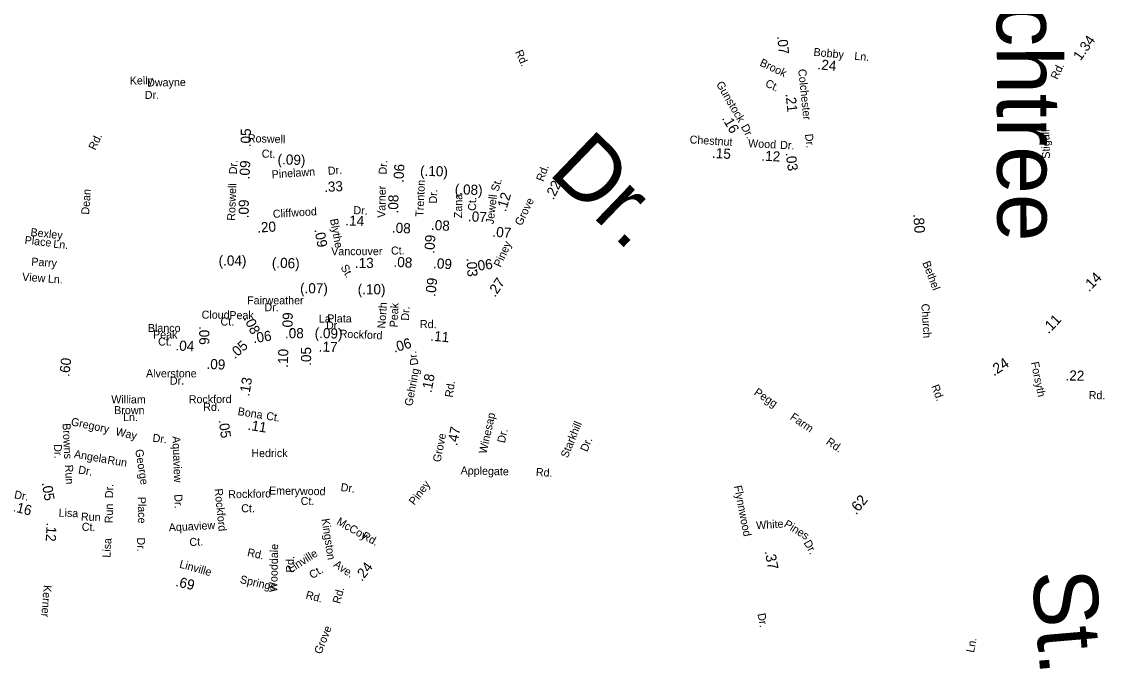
# Model space of a CAD drawing. Extents: x 1553981 to 1780076, y 812965 to 996873.
# Drawn here: x 1639513 to 1641119, y 849948 to 850888 of the extents above; entities that cross this region are included whole.
import ezdxf

# ---------------------------------------------------------------- set-up
doc = ezdxf.new("R2010")
doc.units = 0
for name, color, linetype in [('Exist Road Non-System Type 51 Label', 7, 'Continuous'), ('Exist Road Primary NC Service Mileage Hundredths English Label', 7, 'Continuous'), ('Exist Road Secondary Mileage Hundredths English Label', 7, 'Continuous'), ('Map Preparation Border Antique Large Shape', 7, 'Continuous')]:
    doc.layers.add(name, color=color, linetype=linetype)

msp = doc.modelspace()

# ---------------------------------------------------------------- texts
at = {"layer": 'Exist Road Non-System Type 51 Label'}
for s, height, rotation, p in [('Peachtree', 95, 270.1933, (1640958.4, 851140.8)), ('Brook', 11.88, 334.5985, (1640606.6, 850823)), ('Kelly', 11.88, 0.7743, (1639673.1, 850794.5)), ('Dwayne', 11.88, 0.7743, (1639698.9, 850791.6)), ('Ct.', 11.88, 334.5985, (1640614.8, 850792.4)), ('Dr.', 11.88, 0.7743, (1639695.4, 850773.2)), ('Dr.', 95, 316.051, (1640292.2, 850663.1)), ('Bexley', 11.88, 354.0588, (1639525.4, 850570.1)), ('Place', 11.88, 354.0588, (1639516.7, 850558.3)), ('Ln.', 11.88, 354.0588, (1639559.2, 850552.8)), ('Parry', 11.88, 356.0102, (1639526.7, 850526.4)), ('View', 11.88, 356.0102, (1639513.1, 850503.8)), ('Ln.', 11.88, 356.0102, (1639551.3, 850501.1)), ('William', 11.88, 359.6995, (1639645.6, 850322)), ('Pegg', 11.88, 326.2714, (1640598.2, 850335.7)), ('Brown', 11.88, 359.6394, (1639649.9, 850306)), ('Ln.', 11.88, 359.9361, (1639663, 850295.6)), ('Winesap', 11.87, 77.5102, (1640202.2, 850246.4)), ('Farm', 11.88, 326.0239, (1640651.6, 850299)), ('Browns', 11.88, 272.8604, (1639573.3, 850292.2)), ('Gregory', 11.87, 348.1032, (1639585.1, 850289.5)), ('Way', 11.88, 347.4627, (1639651.2, 850274.8)), ('Starkhill', 11.88, 67.5897, (1640322.7, 850240)), ('Dr.', 11.88, 353.1525, (1639706.4, 850265.2)), ('Aquaview', 11.88, 272.3648, (1639736.2, 850273.2)), ('Dr.', 11.87, 77.5102, (1640229.5, 850262.4)), ('Rd.', 11.88, 324.9481, (1640705.1, 850262.6)), ('Dr.', 11.88, 272.8604, (1639560.3, 850261.2)), ('Hedrick', 11.87, 0.0118, (1639853.4, 850242.3)), ('Dr.', 11.88, 67.5897, (1640351.7, 850249.2)), ('Angela', 11.87, 350.3045, (1639589.7, 850241.4)), ('Run', 11.87, 350.3045, (1639639.3, 850232.6)), ('George', 11.88, 278.9663, (1639681.1, 850253)), ('Run', 11.88, 272.8604, (1639577, 850230.7)), ('Dr.', 11.87, 350.3045, (1639596, 850218.1)), ('Applegate', 11.88, 358.693, (1640163.8, 850216.7)), ('Rd.', 11.88, 356.3868, (1640275.3, 850214.5)), ('Dr.', 11.88, 89.2263, (1639648.3, 850181.3)), ('Rockford', 11.88, 275.7273, (1639798.8, 850195.1)), ('Rockford', 11.88, 1.1584, (1639819.3, 850181.2)), ('Emerywood', 11.88, 359.2071, (1639879.6, 850186.8)), ('Dr.', 11.87, 352.5545, (1639985.4, 850192.1)), ('Place', 11.88, 270.8545, (1639684.9, 850183.4)), ('Dr.', 11.88, 272.3648, (1639739.1, 850187)), ('Ct.', 11.88, 359.6587, (1639926.6, 850171.3)), ('Lisa', 11.87, 358.1511, (1639567.4, 850154)), ('Run', 11.87, 358.1511, (1639600.5, 850148.2)), ('Run', 11.88, 89.2263, (1639647.8, 850144.1)), ('Ct.', 11.87, 0.0118, (1639838.4, 850160.5)), ('Ct.', 11.87, 358.1511, (1639601.7, 850133.2)), ('Aquaview', 11.88, 3.0932, (1639731.2, 850132)), ('Kingston', 11.88, 278.5452, (1639957.6, 850150.4)), ('McCoy', 11.87, 330.1042, (1639978.9, 850143.5)), ('White', 11.88, 3.6636, (1640602.7, 850135.2)), ('Pines', 11.88, 328.1691, (1640642.6, 850140)), ('Rd.', 11.88, 331.2542, (1640016.4, 850122.2)), ('Lisa', 11.88, 86.5687, (1639644.3, 850092.9)), ('Dr.', 11.88, 270.8545, (1639683.9, 850123.1)), ('Ct.', 11.88, 3.0932, (1639761.8, 850110.3)), ('Wooddale', 11.88, 88.9471, (1639891.9, 850042)), ('Dr.', 11.87, 299.5206, (1640672.4, 850115.3)), ('Rd.', 11.88, 347.6791, (1639846.6, 850095.8)), ('Rd.', 11.88, 88.9471, (1639916.6, 850070.8)), ('Linville', 11.88, 32.5327, (1639912.1, 850070.4)), ('Ct.', 11.88, 32.5327, (1639943.9, 850061.2)), ('Ave.', 11.88, 325.291, (1639974.4, 850080.8)), ('St.', 95, 274.9014, (1641011.1, 850071.7))]:
    msp.add_text(s, height=height, rotation=rotation, dxfattribs=at).set_placement(p)
at = {"layer": 'Exist Road Primary NC Service Mileage Hundredths English Label'}
for s, rotation, p in [('.14', 46.0078, (1641096.2, 850486.4)), ('.11', 45.8725, (1641036.1, 850424.1)), ('.24', 33.7562, (1640955, 850361.7)), ('.62', 51.5566, (1640750.8, 850155.7))]:
    msp.add_text(s, height=15.62, rotation=rotation, dxfattribs=at).set_placement(p)
at = {"layer": 'Exist Road Secondary Mileage Hundredths English Label'}
for s, height, rotation, p in [('.07', 15, 276.4656, (1640633.4, 850866.2)), ('1.34', 15, 54.3808, (1641083.5, 850828.9)), ('.24', 15, 354.5102, (1640692.9, 850817.3)), ('.21', 15, 275.8808, (1640646, 850780.8)), ('.16', 15, 300.2475, (1640551.1, 850744.6)), ('.05', 15, 89.5701, (1639852.6, 850701.6)), ('(.09)', 15, 358.2016, (1639892.2, 850676.4)), ('.15', 15, 356.3831, (1640536.6, 850685.9)), ('.12', 15, 356.9597, (1640609.9, 850681.8)), ('.03', 15, 277.4861, (1640646.1, 850693.3)), ('.09', 15, 87.2103, (1639850.6, 850653.8)), ('.06', 15, 86.6126, (1640079.1, 850648.6)), ('(.10)', 15, 358.2016, (1640103.6, 850659.4)), ('.33', 15, 3.0269, (1639961.8, 850635.2)), ('(.08)', 15, 358.2016, (1640155.1, 850632)), ('.22', 15, 64.1041, (1640301.7, 850622.6)), ('.08', 15, 89.0461, (1640071.3, 850603.4)), ('.12', 15, 73.1461, (1640230.9, 850605.2)), ('.09', 15, 89.6258, (1639849.5, 850596.2)), ('.20', 15, 3.6122, (1639862.6, 850575)), ('.14', 15, 357.2104, (1639992.7, 850585.9)), ('.08', 15, 356.6073, (1640119.6, 850579.2)), ('.07', 15, 356.6578, (1640174.5, 850592)), ('.80', 15.62, 274.4434, (1640835.3, 850602.6)), ('.09', 15, 280.4314, (1639946.9, 850579.6)), ('.08', 15, 357.3586, (1640061.7, 850575.1)), ('.07', 15, 355.4679, (1640210.7, 850569.2)), ('.09', 15, 86.3874, (1640124.9, 850543.6)), ('(.04)', 15, 0.0901, (1639804.9, 850526.1)), ('(.06)', 15, 358.2016, (1639883.7, 850523.2)), ('.13', 15, 0.1631, (1640007.1, 850522.6)), ('.08', 15, 356.6073, (1640064, 850524.5)), ('.09', 15, 356.6073, (1640122.8, 850522.4)), ('.03', 15, 273.1028, (1640172.7, 850537.1)), ('.06', 15, 7.7428, (1640184.7, 850517.8)), ('(.07)', 15, 359.817, (1639925.7, 850485.1)), ('(.10)', 15, 359.817, (1640011.2, 850483.7)), ('.09', 15, 83.0318, (1640126.2, 850479.5)), ('.27', 15, 56.0685, (1640214.9, 850478.4)), ('.08', 15, 295.8648, (1639841.7, 850447.8)), ('.09', 15, 88.789, (1639914.4, 850428.8)), ('.06', 15, 270.0818, (1639776.1, 850436.6)), ('.08', 15, 359.7613, (1639903.3, 850418.6)), ('(.09)', 15, 358.2016, (1639947.2, 850419)), ('.04', 15, 357.1147, (1639740.6, 850400.5)), ('.05', 15, 41.6584, (1639828.8, 850387)), ('.06', 15, 8.9699, (1639856.8, 850411)), ('.06', 15, 16.4215, (1640065.6, 850397.1)), ('.11', 15, 354.6172, (1640118.6, 850415)), ('.10', 15, 88.5803, (1639907.7, 850374.7)), ('.05', 15, 89.832, (1639942.1, 850377.6)), ('.17', 15, 357.9536, (1639953.2, 850398.8)), ('.60', 15, 83.8435, (1639583.3, 850360.9)), ('.09', 15, 357.9086, (1639786.7, 850373)), ('.22', 15, 358.763, (1641061.2, 850356)), ('.13', 15, 80.5562, (1639850.2, 850331.7)), ('.18', 15, 79.4287, (1640120.6, 850336.9)), ('.05', 15, 278.0125, (1639804.8, 850297.1)), ('.11', 15, 350.8446, (1639847.4, 850282.9)), ('.47', 15, 78.6202, (1640158.6, 850258.3)), ('.05', 15, 279.278, (1639542.5, 850204.2)), ('.16', 15, 345.886, (1639498.5, 850162.2)), ('.12', 15, 266.9912, (1639549.8, 850145.3)), ('.37', 15.62, 281.1878, (1640614.8, 850102.6)), ('.24', 15, 52.1858, (1640017.4, 850057.2)), ('.69', 15, 347.1006, (1639740.1, 850051.1))]:
    msp.add_text(s, height=height, rotation=rotation, dxfattribs=at).set_placement(p)
at = {"layer": 'Map Preparation Border Antique Large Shape'}
for s, height, rotation, p in [('Bobby', 11.88, 354.5102, (1640687.1, 850837.2)), ('Rd.', 11.87, 294.4532, (1640244.5, 850842.8)), ('Ln.', 11.88, 354.5102, (1640747.6, 850831.4)), ('Colchester', 11.87, 275.8808, (1640664.7, 850817.1)), ('Rd.', 11.88, 64.0632, (1641049.2, 850801.1)), ('Gunstock', 11.87, 300.2475, (1640542.6, 850795.3)), ('Dr.', 11.87, 298.0938, (1640579.4, 850732)), ('Roswell', 11.88, 358.2016, (1639848.1, 850709.2)), ('Dr.', 11.87, 276.3184, (1640674.8, 850720.9)), ('Stigall', 11.87, 91.3769, (1641038.3, 850684.8)), ('Rd.', 11.88, 64.7632, (1639621.9, 850696.5)), ('Chestnut', 11.88, 356.3831, (1640503.4, 850707.4)), ('Wood', 11.88, 356.9597, (1640590.2, 850701.9)), ('Dr.', 11.88, 356.8729, (1640637.6, 850699.4)), ('Ct.', 11.88, 358.2016, (1639868.7, 850686.4)), ('Dr.', 11.88, 87.2103, (1639831.9, 850661.3)), ('Dr.', 11.88, 4.2325, (1639967.3, 850660.7)), ('Dr.', 11.87, 86.6126, (1640053.9, 850660.9)), ('Rd.', 11.88, 70.0258, (1640286.6, 850650)), ('Pinelawn', 11.88, 3.937, (1639884, 850655.4)), ('Roswell', 11.87, 88.0393, (1639829.3, 850592.5)), ('Varner', 11.87, 89.0461, (1640052.2, 850596.9)), ('Trenton', 11.88, 87.3453, (1640108.6, 850598.4)), ('St.', 11.88, 73.1461, (1640219.8, 850635)), ('Dean', 11.88, 85.9142, (1639612.7, 850601.4)), ('Dr.', 11.88, 87.3453, (1640128.5, 850617.9)), ('Zana', 11.87, 89.2636, (1640166, 850596.4)), ('Ct.', 11.87, 89.2636, (1640186.8, 850607.3)), ('Jewell', 11.88, 83.2813, (1640212.8, 850587.1)), ('Grove', 11.88, 63.9374, (1640254.3, 850584.3)), ('Cliffwood', 11.87, 3.6122, (1639885.7, 850596.8)), ('Dr.', 11.88, 357.2104, (1640004.6, 850602.6)), ('Blythe', 11.88, 280.4314, (1639970.1, 850594.8)), ('Piney', 11.88, 65.706, (1640223.3, 850522.8)), ('Vancouver', 11.88, 0.1631, (1639971.9, 850541.5)), ('Ct.', 11.88, 1.1213, (1640060.7, 850542.4)), ('St.', 11.88, 299.6367, (1639985.4, 850523.7)), ('Bethel', 11.88, 290.7684, (1640848.8, 850530.4)), ('North', 11.88, 86.62, (1640052.3, 850432.7)), ('Peak', 11.88, 87.2997, (1640070.3, 850434.4)), ('Dr.', 11.88, 86.7957, (1640087.3, 850444.3)), ('Church', 11.88, 273.4618, (1640847.4, 850469.5)), ('Rockford', 11.88, 357.363, (1639984.2, 850419.5)), ('Rd.', 11.88, 359.5459, (1640103.5, 850433.6)), ('Dr.', 11.88, 99.1428, (1640101.3, 850379.2)), ('Forsyth', 11.88, 281.6433, (1641009.9, 850382.5)), ('Gehring', 11.87, 79.4287, (1640092.2, 850317.2)), ('Rd.', 11.88, 81.855, (1640152.2, 850330.2)), ('Rockford', 11.88, 0.2971, (1639760.6, 850322.1)), ('Rd.', 11.88, 290.4818, (1640862, 850347.4)), ('Rd.', 11.88, 358.763, (1641095.6, 850328.5)), ('Rd.', 11.88, 359.5459, (1639782, 850310.8)), ('Bona', 11.88, 350.8446, (1639832.6, 850304.7)), ('Ct.', 11.88, 350.8446, (1639874.8, 850297.9)), ('Grove', 11.88, 78.6202, (1640134, 850234)), ('Piney', 11.88, 52.5333, (1640095.4, 850170.1)), ('Dr.', 11.87, 350.0352, (1639501, 850181.3)), ('Flynnwood', 11.88, 280.994, (1640569.3, 850199.2)), ('Linville', 11.88, 344.4399, (1639745.8, 850078.7)), ('Springs', 11.88, 347.1006, (1639835.8, 850055.8)), ('Kerner', 11.88, 265.7956, (1639545.3, 850052.9)), ('Rd.', 11.88, 74.5477, (1639985, 850024.1)), ('Rd.', 11.88, 345.5542, (1639933.3, 850032.8)), ('Dr.', 11.87, 280.6395, (1640604.3, 850009.8)), ('Grove', 11.88, 68.4594, (1639957.1, 849949.2)), ('Ln.', 11.88, 79.5402, (1640925.5, 849951.8))]:
    msp.add_text(s, height=height, rotation=rotation, dxfattribs=at).set_placement(p)
for s, height, p in [('Fairweather', 11.875, (1639847.2, 850468.8)), ('Dr.', 11.88, (1639872.9, 850458.6)), ('Cloud', 11.88, (1639779.7, 850447.5)), ('Ct.', 11.88, (1639807.7, 850437.3)), ('Peak', 11.88, (1639820.8, 850446.8)), ('La', 11.88, (1639953.5, 850441.6)), ('Plata', 11.88, (1639966.1, 850441.9)), ('Blanco', 11.88, (1639699.9, 850427.7)), ('Dr.', 11.88, (1639964.2, 850431.8)), ('Peak', 11.88, (1639707.6, 850418.1)), ('Ct.', 11.88, (1639715.1, 850407.6)), ('Alverstone', 11.88, (1639697.2, 850360.5)), ('Dr.', 11.88, (1639732.6, 850349.6))]:
    msp.add_text(s, height=height, dxfattribs=at).set_placement(p)

doc.saveas('drawing.dxf')
